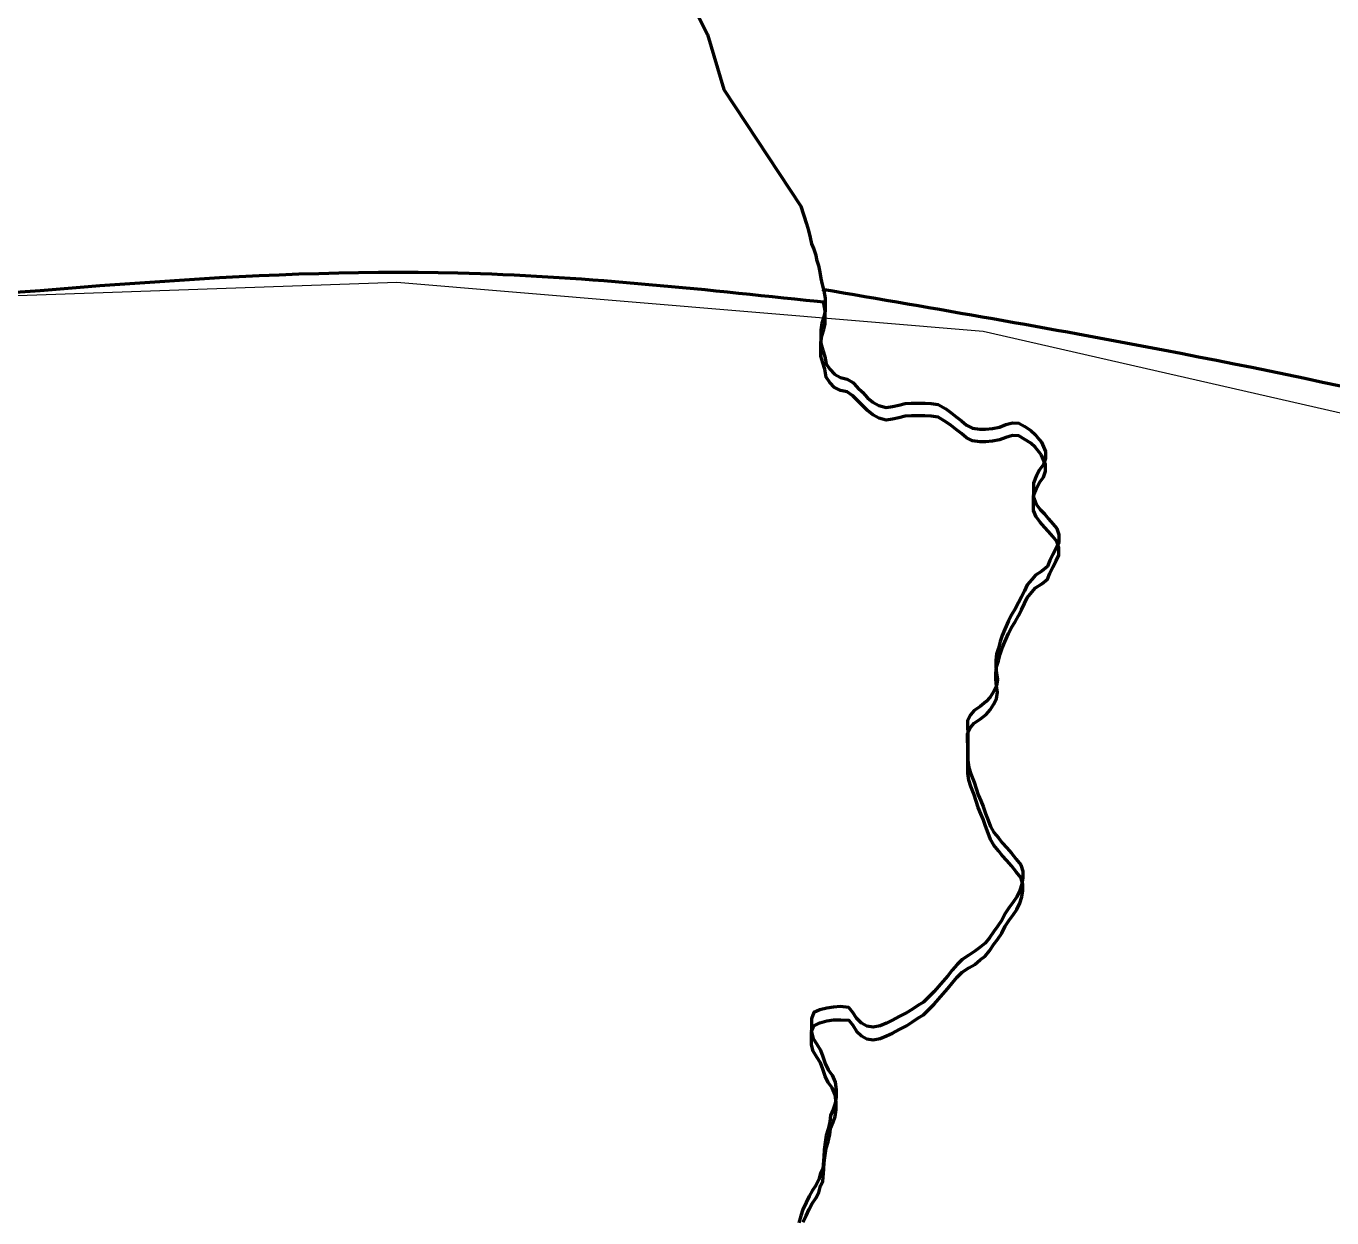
# Model space of a CAD drawing. Extents: x 553962 to 842807, y 8883888 to 9032388.
# Drawn here: x 815712.5 to 815978.8, y 9017812.6 to 9018055.7 of the extents above; entities that cross this region are included whole.
import ezdxf

# ---------------------------------------------------------------- set-up
doc = ezdxf.new("R2010")
doc.units = 0
doc.header["$LTSCALE"] = 200
for name, color, linetype, lineweight in [('24', 7, 'Continuous', 25), ('27', 7, 'Continuous', 13), ('28', 7, 'Continuous', 53), ('29', 7, 'Continuous', 53), ('35', 7, 'Continuous', 13)]:
    doc.layers.add(name, color=color, linetype=linetype, lineweight=lineweight)

msp = doc.modelspace()

# ---------------------------------------------------------------- linework, layer by layer
at = {"layer": '24', "lineweight": 53}
for points in [[(815848.3, 9018060.3), (815851.5, 9018054), (815854.8, 9018042.8), (815870.5, 9018019), (815871.7, 9018015.4)], [(815871.7, 9018015.4), (815872.1, 9018014), (815872.4, 9018012.6), (815872.7, 9018011.3), (815873.2, 9018010.2), (815873.6, 9018009), (815873.7, 9018008.1), (815874.1, 9018006.9), (815874.4, 9018005.5), (815874.6, 9018004.2), (815874.9, 9018003), (815875.2, 9018001.7), (815875.5, 9018000.2), (815875.5, 9017998.9), (815875.5, 9017997.6), (815875.2, 9017996.4), (815874.8, 9017995.1), (815874.6, 9017993.7), (815874.6, 9017992.4), (815874.6, 9017991), (815875, 9017989.6), (815875.4, 9017988.3), (815875.7, 9017986.8), (815876.4, 9017985.7), (815877.4, 9017984.7), (815878.6, 9017984), (815880, 9017983.7), (815881.1, 9017983), (815882.1, 9017982), (815883.1, 9017981), (815884.1, 9017979.9), (815885.2, 9017979), (815886.4, 9017978.3), (815887.9, 9017977.9), (815889.2, 9017978.1), (815890.5, 9017978.4), (815891.8, 9017978.7), (815893.1, 9017978.8), (815894.5, 9017978.8), (815895.8, 9017978.8), (815897.1, 9017978.7), (815898.5, 9017978.5), (815900.1, 9017977.6), (815901.2, 9017976.8), (815902.2, 9017976), (815903.3, 9017975.2), (815904.3, 9017974.3), (815905.5, 9017973.7), (815907, 9017973.5), (815908.2, 9017973.5), (815909.6, 9017973.6), (815911, 9017973.9), (815912.3, 9017974.4), (815913.7, 9017974.8), (815915, 9017974.7), (815916.2, 9017974), (815917.4, 9017973.2), (815918.3, 9017972.4), (815919.1, 9017971.4), (815919.6, 9017970.8)], [(815919.6, 9017970.8), (815920.4, 9017968.9), (815920.4, 9017967.5), (815920, 9017966.3), (815919.2, 9017965.2), (815918.6, 9017964), (815918, 9017962.5), (815918, 9017961.1), (815918, 9017959.6), (815918.5, 9017958.2), (815919.3, 9017957.1), (815920.2, 9017956.2), (815921, 9017955.2), (815921.9, 9017954.2), (815922.7, 9017953.2), (815923.1, 9017952), (815923.1, 9017950.4), (815922.6, 9017949.2), (815921.9, 9017947.9), (815921.3, 9017946.7), (815920.8, 9017945.5), (815919.7, 9017944.5), (815918.4, 9017943.7), (815917.6, 9017942.8), (815916.7, 9017941.7), (815916.1, 9017940.5), (815915.5, 9017939.3), (815914.9, 9017938.1), (815914.2, 9017936.8), (815913.5, 9017935.6), (815912.9, 9017934.4), (815912.1, 9017932.7), (815911.6, 9017931.4), (815911.2, 9017930.2), (815910.8, 9017928.8), (815910.4, 9017927.6), (815910.3, 9017926.3), (815910.3, 9017925.1), (815910.4, 9017923.7), (815910.6, 9017922.4), (815910.4, 9017921.1), (815909.8, 9017919.9), (815909.1, 9017918.8), (815908.3, 9017917.9), (815907.1, 9017916.9), (815905.9, 9017916.1), (815905.1, 9017915.2), (815904.5, 9017914), (815904.5, 9017912.7), (815904.6, 9017911.5), (815904.6, 9017909.9), (815904.6, 9017908.6), (815904.6, 9017907.3), (815904.6, 9017905.9), (815904.8, 9017904.5), (815905.2, 9017903.2), (815905.9, 9017901.5), (815906.3, 9017900.2), (815906.7, 9017898.9), (815907.2, 9017897.7), (815907.7, 9017896.5), (815908.2, 9017895.1), (815908.7, 9017893.7), (815909.2, 9017892.4), (815909.9, 9017891.2)], [(815909.9, 9017891.2), (815910.8, 9017890.1), (815911.6, 9017889.1), (815912.5, 9017888.1), (815913.5, 9017887), (815914.4, 9017885.8), (815915.4, 9017884.6), (815915.8, 9017883.3), (815915.8, 9017882), (815915.6, 9017880.7), (815915.2, 9017879.4), (815914.6, 9017878.1), (815913.8, 9017877), (815913, 9017875.9), (815912.2, 9017874.7), (815911.5, 9017873.3), (815910.6, 9017872), (815909.9, 9017871), (815909, 9017869.7), (815908.1, 9017868.6), (815907.1, 9017867.8), (815906, 9017867), (815904.8, 9017866.2), (815903.4, 9017865.3), (815902.4, 9017864.3), (815901.4, 9017863.1), (815900.5, 9017862), (815899.5, 9017860.8), (815898.6, 9017859.8), (815897.7, 9017858.8), (815896.8, 9017857.9), (815895.5, 9017856.6), (815894.4, 9017855.9), (815893.3, 9017855.2), (815892.1, 9017854.4), (815890.6, 9017853.7), (815889.2, 9017852.9)], [(815889.2, 9017852.9), (815888, 9017852.3), (815886.7, 9017851.8), (815885.3, 9017851.5), (815884, 9017851.7), (815882.9, 9017852.3), (815881.9, 9017853.3), (815881.1, 9017854.5), (815880.3, 9017855.5), (815878.6, 9017855.7), (815877.2, 9017855.6), (815875.8, 9017855.4), (815874.4, 9017855), (815873.2, 9017854.5), (815872.7, 9017853.2), (815872.7, 9017851.9), (815872.7, 9017850.5), (815873, 9017849.2), (815873.8, 9017848), (815874.5, 9017846.8), (815875, 9017845.5), (815875.5, 9017844.1), (815876.1, 9017842.8), (815876.9, 9017841.7), (815877.5, 9017840.3), (815877.7, 9017838.7), (815877.7, 9017837.3), (815877.5, 9017835.9), (815877.1, 9017834.7), (815876.6, 9017833.5), (815876.4, 9017832.2), (815876.1, 9017830.7), (815875.7, 9017829.4), (815875.5, 9017828), (815875.3, 9017826.5), (815875.2, 9017825.1), (815875, 9017822.6), (815875, 9017822.6), (815874.5, 9017821.7), (815874.2, 9017820.4), (815873.6, 9017819.2), (815872.8, 9017818.1), (815872.2, 9017817), (815871.6, 9017815.7), (815870.9, 9017814.3), (815870.5, 9017813), (815870.1, 9017811.6)]]:
    msp.add_lwpolyline(points, dxfattribs=at)
at = {"layer": '27'}
msp.add_lwpolyline([(815366, 9017911), (815598.7, 9017996.8), (815788.1, 9018003.5), (815907.7, 9017993.5), (816024, 9017966.9), (816120.3, 9017933.7), (816206.7, 9017897.1), (816333.8, 9017823.2), (816355.3, 9017816.5)], dxfattribs=at)
at = {"layer": '28'}
msp.add_line((815875.2, 9017999.4), (815873.9, 9017999.5), dxfattribs=at)
for points in [[(815919.6, 9017968.2), (815919.1, 9017968.8), (815918.3, 9017969.8), (815917.4, 9017970.6), (815916.2, 9017971.4), (815915, 9017972.1), (815913.7, 9017972.2), (815912.3, 9017971.8), (815911, 9017971.3), (815909.6, 9017971), (815908.2, 9017970.9), (815907, 9017970.9), (815905.5, 9017971.1), (815904.3, 9017971.7), (815903.3, 9017972.6), (815902.2, 9017973.4), (815901.2, 9017974.2), (815900.1, 9017975), (815898.5, 9017975.9), (815897.1, 9017976.1), (815895.8, 9017976.2), (815894.5, 9017976.2), (815893.1, 9017976.2), (815891.8, 9017976.1), (815890.5, 9017975.8), (815889.2, 9017975.5), (815887.9, 9017975.3), (815886.4, 9017975.7), (815885.2, 9017976.4), (815884.1, 9017977.3), (815883.1, 9017978.3), (815882.1, 9017979.3), (815881.1, 9017980.3), (815880, 9017981.1), (815878.6, 9017981.4), (815877.4, 9017982), (815876.4, 9017983), (815875.7, 9017984.1), (815875.4, 9017985.7), (815875, 9017987), (815874.6, 9017988.4), (815874.6, 9017989.8), (815874.6, 9017991.1), (815874.8, 9017992.5), (815875.2, 9017993.8), (815875.5, 9017995), (815875.5, 9017996.3), (815875.5, 9017997.6), (815875.2, 9017999.1), (815875.2, 9017999.4)], [(815909.9, 9017888.6), (815909.2, 9017889.8), (815908.7, 9017891.1), (815908.2, 9017892.5), (815907.7, 9017893.9), (815907.2, 9017895), (815906.7, 9017896.3), (815906.3, 9017897.6), (815905.9, 9017898.9), (815905.2, 9017900.6), (815904.8, 9017901.9), (815904.6, 9017903.3), (815904.6, 9017904.7), (815904.6, 9017906), (815904.6, 9017907.3), (815904.6, 9017908.8), (815904.5, 9017910.1), (815904.5, 9017911.4), (815905.1, 9017912.6), (815905.9, 9017913.5), (815907.1, 9017914.3), (815908.3, 9017915.3), (815909.1, 9017916.2), (815909.8, 9017917.3), (815910.4, 9017918.5), (815910.6, 9017919.8), (815910.4, 9017921), (815910.3, 9017922.5), (815910.3, 9017923.7), (815910.4, 9017925), (815910.8, 9017926.2), (815911.2, 9017927.6), (815911.6, 9017928.8), (815912.1, 9017930.1), (815912.9, 9017931.8), (815913.5, 9017933), (815914.2, 9017934.2), (815914.9, 9017935.4), (815915.5, 9017936.6), (815916.1, 9017937.9), (815916.7, 9017939.1), (815917.6, 9017940.2), (815918.4, 9017941.1), (815919.7, 9017941.9), (815920.8, 9017942.9), (815921.3, 9017944.1), (815921.9, 9017945.3), (815922.6, 9017946.6), (815923.1, 9017947.8), (815923.1, 9017949.3), (815922.7, 9017950.6), (815921.9, 9017951.6), (815921, 9017952.6), (815920.2, 9017953.5), (815919.3, 9017954.5), (815918.5, 9017955.6), (815918, 9017956.9), (815918, 9017958.5), (815918, 9017959.9), (815918.6, 9017961.4), (815919.2, 9017962.6), (815920, 9017963.7), (815920.4, 9017964.9), (815920.4, 9017966.3), (815919.6, 9017968.2)], [(815889.2, 9017850.3), (815890.6, 9017851), (815892.1, 9017851.8), (815893.3, 9017852.6), (815894.4, 9017853.3), (815895.5, 9017854), (815896.8, 9017855.3), (815897.7, 9017856.2), (815898.6, 9017857.2), (815899.5, 9017858.2), (815900.5, 9017859.4), (815901.4, 9017860.5), (815902.4, 9017861.7), (815903.4, 9017862.7), (815904.8, 9017863.6), (815906, 9017864.3), (815907.1, 9017865.2), (815908.1, 9017866), (815909, 9017867.1), (815909.9, 9017868.4), (815910.6, 9017869.4), (815911.5, 9017870.7), (815912.2, 9017872.1), (815913, 9017873.3), (815913.8, 9017874.4), (815914.6, 9017875.5), (815915.2, 9017876.8), (815915.6, 9017878.1), (815915.8, 9017879.4), (815915.8, 9017880.7), (815915.4, 9017882), (815914.4, 9017883.2), (815913.5, 9017884.4), (815912.5, 9017885.5), (815911.6, 9017886.5), (815910.8, 9017887.5), (815909.9, 9017888.6)], [(815870.9, 9017811.7), (815871.6, 9017813), (815872.2, 9017814.4), (815872.8, 9017815.5), (815873.6, 9017816.6), (815874.2, 9017817.8), (815874.5, 9017819.1), (815875, 9017820), (815875, 9017820), (815875.2, 9017822.5), (815875.3, 9017823.9), (815875.5, 9017825.4), (815875.7, 9017826.8), (815876.1, 9017828.1), (815876.4, 9017829.6), (815876.6, 9017830.8), (815877.1, 9017832.1), (815877.5, 9017833.3), (815877.7, 9017834.7), (815877.7, 9017836.1), (815877.5, 9017837.7), (815876.9, 9017839.1), (815876.1, 9017840.2), (815875.5, 9017841.5), (815875, 9017842.9), (815874.5, 9017844.2), (815873.8, 9017845.4), (815873, 9017846.6), (815872.7, 9017847.9), (815872.7, 9017849.2), (815872.7, 9017850.6), (815873.2, 9017851.8), (815874.4, 9017852.4), (815875.8, 9017852.8), (815877.2, 9017853), (815878.6, 9017853), (815880.3, 9017852.9), (815881.1, 9017851.9), (815881.9, 9017850.7), (815882.9, 9017849.7), (815884, 9017849.1), (815885.3, 9017848.9), (815886.7, 9017849.2), (815888, 9017849.7), (815889.2, 9017850.3)]]:
    msp.add_lwpolyline(points, dxfattribs=at)
msp.add_spline([(815873.9, 9017999.5), (815800.6, 9018005.3), (815670.6, 9017998.2), (815586.5, 9017989.7), (815481.9, 9017953.2), (815356.8, 9017908), (815203.9, 9017888.3), (815035.7, 9017878.8), (814769.3, 9017839.2), (814631.2, 9017778.7), (814623.8, 9017783.8), (814621.3, 9017782.6)], degree=3, dxfattribs=at)
at = {"layer": '29'}
for points in [[(815875.2, 9018002), (815875.2, 9018001.7), (815875.5, 9018000.2), (815875.5, 9017998.9), (815875.5, 9017997.6), (815875.2, 9017996.4), (815874.8, 9017995.1), (815874.6, 9017993.7), (815874.6, 9017992.4), (815874.6, 9017991), (815875, 9017989.6), (815875.4, 9017988.3), (815875.7, 9017986.8), (815876.4, 9017985.7), (815877.4, 9017984.7), (815878.6, 9017984), (815880, 9017983.7), (815881.1, 9017983), (815882.1, 9017982), (815883.1, 9017981), (815884.1, 9017979.9), (815885.2, 9017979), (815886.4, 9017978.3), (815887.9, 9017977.9), (815889.2, 9017978.1), (815890.5, 9017978.4), (815891.8, 9017978.7), (815893.1, 9017978.8), (815894.5, 9017978.8), (815895.8, 9017978.8), (815897.1, 9017978.7), (815898.5, 9017978.5), (815900.1, 9017977.6), (815901.2, 9017976.8), (815902.2, 9017976), (815903.3, 9017975.2), (815904.3, 9017974.3), (815905.5, 9017973.7), (815907, 9017973.5), (815908.2, 9017973.5), (815909.6, 9017973.6), (815911, 9017973.9), (815912.3, 9017974.4), (815913.7, 9017974.8), (815915, 9017974.7), (815916.2, 9017974), (815917.4, 9017973.2), (815918.3, 9017972.4), (815919.1, 9017971.4), (815919.6, 9017970.8)], [(815919.6, 9017970.8), (815920.4, 9017968.9), (815920.4, 9017967.5), (815920, 9017966.3), (815919.2, 9017965.2), (815918.6, 9017964), (815918, 9017962.5), (815918, 9017961.1), (815918, 9017959.6), (815918.5, 9017958.2), (815919.3, 9017957.1), (815920.2, 9017956.2), (815921, 9017955.2), (815921.9, 9017954.2), (815922.7, 9017953.2), (815923.1, 9017952), (815923.1, 9017950.4), (815922.6, 9017949.2), (815921.9, 9017947.9), (815921.3, 9017946.7), (815920.8, 9017945.5), (815919.7, 9017944.5), (815918.4, 9017943.7), (815917.6, 9017942.8), (815916.7, 9017941.7), (815916.1, 9017940.5), (815915.5, 9017939.3), (815914.9, 9017938.1), (815914.2, 9017936.8), (815913.5, 9017935.6), (815912.9, 9017934.4), (815912.1, 9017932.7), (815911.6, 9017931.4), (815911.2, 9017930.2), (815910.8, 9017928.8), (815910.4, 9017927.6), (815910.3, 9017926.3), (815910.3, 9017925.1), (815910.4, 9017923.7), (815910.6, 9017922.4), (815910.4, 9017921.1), (815909.8, 9017919.9), (815909.1, 9017918.8), (815908.3, 9017917.9), (815907.1, 9017916.9), (815905.9, 9017916.1), (815905.1, 9017915.2), (815904.5, 9017914), (815904.5, 9017912.7), (815904.6, 9017911.5), (815904.6, 9017909.9), (815904.6, 9017908.6), (815904.6, 9017907.3), (815904.6, 9017905.9), (815904.8, 9017904.5), (815905.2, 9017903.2), (815905.9, 9017901.5), (815906.3, 9017900.2), (815906.7, 9017898.9), (815907.2, 9017897.7), (815907.7, 9017896.5), (815908.2, 9017895.1), (815908.7, 9017893.7), (815909.2, 9017892.4), (815909.9, 9017891.2)], [(815909.9, 9017891.2), (815910.8, 9017890.1), (815911.6, 9017889.1), (815912.5, 9017888.1), (815913.5, 9017887), (815914.4, 9017885.8), (815915.4, 9017884.6), (815915.8, 9017883.3), (815915.8, 9017882), (815915.6, 9017880.7), (815915.2, 9017879.4), (815914.6, 9017878.1), (815913.8, 9017877), (815913, 9017875.9), (815912.2, 9017874.7), (815911.5, 9017873.3), (815910.6, 9017872), (815909.9, 9017871), (815909, 9017869.7), (815908.1, 9017868.6), (815907.1, 9017867.8), (815906, 9017867), (815904.8, 9017866.2), (815903.4, 9017865.3), (815902.4, 9017864.3), (815901.4, 9017863.1), (815900.5, 9017862), (815899.5, 9017860.8), (815898.6, 9017859.8), (815897.7, 9017858.8), (815896.8, 9017857.9), (815895.5, 9017856.6), (815894.4, 9017855.9), (815893.3, 9017855.2), (815892.1, 9017854.4), (815890.6, 9017853.7), (815889.2, 9017852.9)], [(815889.2, 9017852.9), (815888, 9017852.3), (815886.7, 9017851.8), (815885.3, 9017851.5), (815884, 9017851.7), (815882.9, 9017852.3), (815881.9, 9017853.3), (815881.1, 9017854.5), (815880.3, 9017855.5), (815878.6, 9017855.7), (815877.2, 9017855.6), (815875.8, 9017855.4), (815874.4, 9017855), (815873.2, 9017854.5), (815872.7, 9017853.2), (815872.7, 9017851.9), (815872.7, 9017850.5), (815873, 9017849.2), (815873.8, 9017848), (815874.5, 9017846.8), (815875, 9017845.5), (815875.5, 9017844.1), (815876.1, 9017842.8), (815876.9, 9017841.7), (815877.5, 9017840.3), (815877.7, 9017838.7), (815877.7, 9017837.3), (815877.5, 9017835.9), (815877.1, 9017834.7), (815876.6, 9017833.5), (815876.4, 9017832.2), (815876.1, 9017830.7), (815875.7, 9017829.4), (815875.5, 9017828), (815875.3, 9017826.5), (815875.2, 9017825.1), (815875, 9017822.6), (815875, 9017822.6), (815874.5, 9017821.7), (815874.2, 9017820.4), (815873.6, 9017819.2), (815872.8, 9017818.1), (815872.2, 9017817), (815871.6, 9017815.7), (815870.9, 9017814.3), (815870.5, 9017813), (815870.1, 9017811.6)]]:
    msp.add_lwpolyline(points, dxfattribs=at)
msp.add_spline([(816376.6, 9017820.2), (816344.6, 9017818.8), (816288.7, 9017847), (816130, 9017932.8), (816058.8, 9017961.1), (815944.4, 9017989.6), (815874.9, 9018002)], degree=3, dxfattribs=at)
at = {"layer": '35'}
msp.add_lwpolyline([(815366, 9017911), (815598.7, 9017996.8), (815788.1, 9018003.5), (815907.7, 9017993.5), (816024, 9017966.9), (816120.3, 9017933.7), (816206.7, 9017897.1), (816333.8, 9017823.2), (816355.3, 9017816.5)], dxfattribs=at)

doc.saveas('drawing.dxf')
